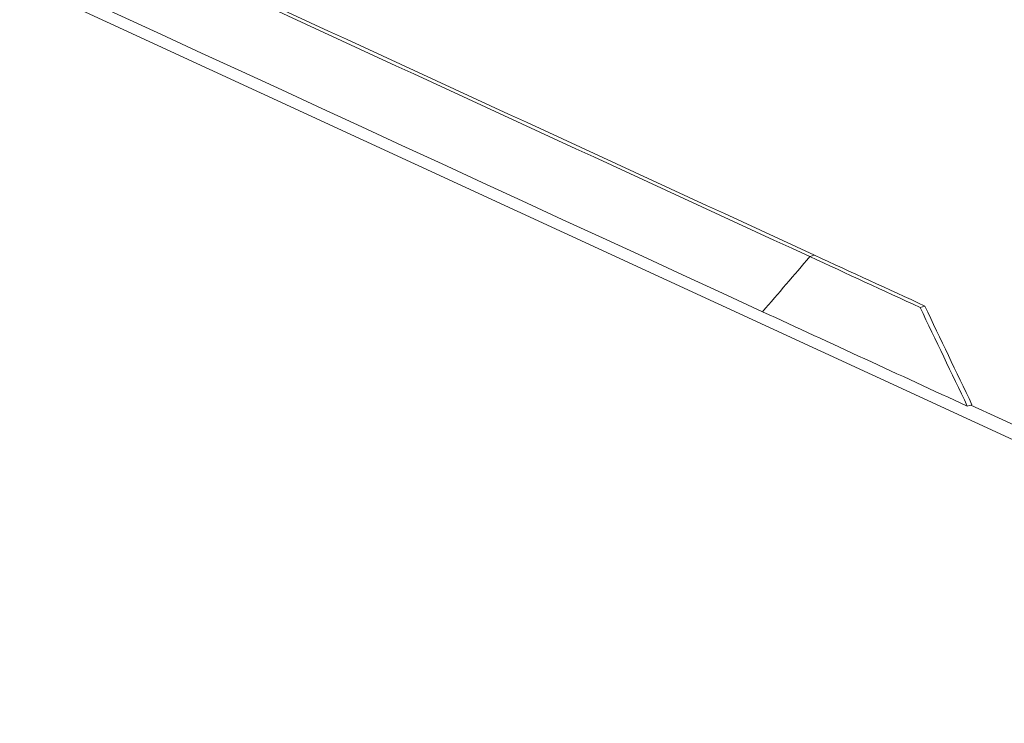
# Model space of a CAD drawing. Header units: millimetres. Extents: x 990 to 1809, y 0 to 562.
# Tile 493 of 550: x 1627 to 1643, y 116 to 127. Entities that reach past the tile are written whole.
import ezdxf

# ---------------------------------------------------------------- set-up
doc = ezdxf.new("R2010")
doc.units = ezdxf.units.MM
doc.layers.add('1', color=7, linetype='Continuous', true_color=0xffffff)

msp = doc.modelspace()

# ---------------------------------------------------------------- linework, layer by layer
at = {"layer": '1', "color": 7, "linetype": 'Continuous', "lineweight": 18}
for p, q in [((1549.81, 163.559), (1653.312, 115.815)), ((1639.88, 123.549), (1639.803, 123.525)), ((1639.88, 123.549), (1639.803, 123.525)), ((1641.701, 122.709), (1641.623, 122.685)), ((1642.48, 121.078), (1642.403, 121.055)), ((1642.461, 121.073), (1653.133, 116.15))]:
    msp.add_line(p, q, dxfattribs=at)
for points in [[(1554.302, 161.695), (1582.543, 148.668), (1610.783, 135.641), (1639.023, 122.614)], [(1639.803, 123.525), (1633.46, 126.451), (1627.117, 129.377), (1620.774, 132.303)], [(1639.88, 123.549), (1633.537, 126.475), (1627.194, 129.401), (1620.851, 132.326)], [(1639.023, 122.614), (1639.283, 122.917), (1639.543, 123.221), (1639.803, 123.525)], [(1639.023, 122.614), (1639.283, 122.917), (1639.543, 123.221), (1639.803, 123.525)], [(1639.803, 123.525), (1640.41, 123.245), (1641.016, 122.965), (1641.623, 122.685)], [(1639.88, 123.549), (1640.487, 123.269), (1641.094, 122.989), (1641.701, 122.709)], [(1641.623, 122.685), (1641.883, 122.142), (1642.143, 121.598), (1642.403, 121.055)], [(1641.701, 122.709), (1641.961, 122.165), (1642.22, 121.622), (1642.48, 121.078)], [(1642.403, 121.055), (1641.276, 121.574), (1640.15, 122.094), (1639.023, 122.614)]]:
    msp.add_open_spline(points, degree=3, dxfattribs=at)

doc.saveas('drawing.dxf')
